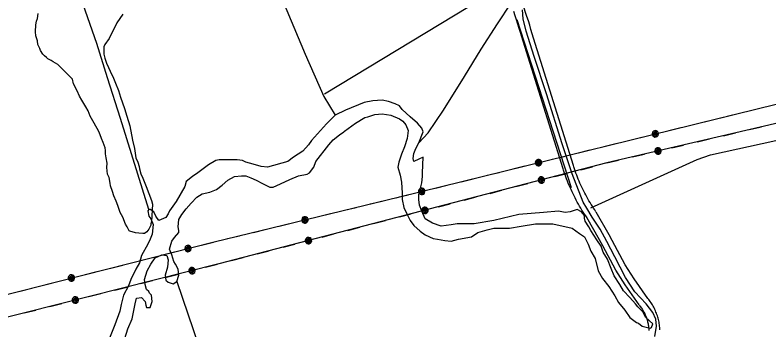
# Model space of a CAD drawing. Extents: x 3263578 to 3301413, y 764927 to 798602.
# Drawn here: x 3271179 to 3273272, y 790531 to 791406 of the extents above; entities that cross this region are included whole.
import ezdxf

# ---------------------------------------------------------------- set-up
doc = ezdxf.new("R2010")
doc.units = 0
for name, color, linetype in [('V-DTCH-CNTR', 7, 'Continuous'), ('V-ROAD-CNTR', 7, 'Continuous'), ('V-SITE-VEGE', 7, 'Continuous'), ('V-TOPO-SHOR', 7, 'Continuous'), ('V-UTIL-LINE', 7, 'Continuous')]:
    doc.layers.add(name, color=color, linetype=linetype)

msp = doc.modelspace()

# ---------------------------------------------------------------- linework, layer by layer
at = {"layer": 'V-DTCH-CNTR'}
msp.add_lwpolyline([(3272955.3, 790512.2), (3272959.6, 790540.9), (3272957.6, 790560.7), (3272949.1, 790579.5), (3272930.8, 790603), (3272899.8, 790636.6), (3272873.3, 790676.6), (3272844.2, 790733.6), (3272821.4, 790776.7), (3272802.9, 790810.8), (3272780.8, 790844.4), (3272766, 790869.6), (3272756.1, 790885.8), (3272725.8, 790964.3), (3272697.8, 791048.1), (3272654.1, 791186.5), (3272619.9, 791290.7), (3272598, 791361.4), (3272589.5, 791395), (3272587.4, 791420.2)], dxfattribs=at)
at = {"layer": 'V-ROAD-CNTR'}
for points in [[(3272618.1, 791341.8), (3272614.6, 791353.7), (3272611.1, 791365.7), (3272607.5, 791377.6), (3272603.8, 791389.6), (3272600, 791401.5), (3272596.2, 791413.4), (3272592.2, 791425.2), (3272587.9, 791438)], [(3272589.2, 791333.5), (3272585.8, 791345.3), (3272582.3, 791357.1), (3272578.8, 791368.9), (3272575.1, 791380.6), (3272571.4, 791392.3), (3272567.6, 791404), (3272563.8, 791415.7)], [(3272700.4, 790978.4), (3272589.3, 791333.1)], [(3272729.1, 790987.3), (3272618, 791342.1)], [(3272766.8, 790842.2), (3272763.2, 790847.4), (3272759.6, 790852.8), (3272756.1, 790858.2), (3272752.7, 790863.7), (3272749.3, 790869.3), (3272746.1, 790874.8), (3272742.8, 790880.4), (3272739.7, 790886.1), (3272736.6, 790891.8), (3272733.6, 790897.5), (3272730.7, 790903.3), (3272727.9, 790909.1), (3272725.1, 790914.9), (3272722.4, 790920.8), (3272719.7, 790926.7), (3272717.2, 790932.6), (3272714.7, 790938.6), (3272712.3, 790944.6), (3272710, 790950.6), (3272707.7, 790956.7), (3272705.6, 790962.8), (3272703.5, 790968.9), (3272701.5, 790975), (3272700.4, 790978.3)], [(3272791.6, 790859), (3272788.1, 790864.1), (3272784.8, 790869.2), (3272781.5, 790874.3), (3272778.2, 790879.5), (3272775.1, 790884.7), (3272772, 790889.9), (3272769, 790895.2), (3272766, 790900.5), (3272763.1, 790905.8), (3272760.3, 790911.2), (3272757.5, 790916.7), (3272754.9, 790922.1), (3272752.2, 790927.6), (3272749.7, 790933.1), (3272747.2, 790938.7), (3272744.8, 790944.3), (3272742.5, 790949.9), (3272740.2, 790955.5), (3272738.1, 790961.2), (3272735.9, 790966.9), (3272733.9, 790972.7), (3272731.9, 790978.4), (3272730, 790984.2), (3272729, 790987.4)], [(3272936, 790618), (3272898, 790672.4), (3272872.7, 790711.9), (3272836.7, 790779.2), (3272828, 790795.3), (3272792.2, 790858)], [(3272911.4, 790600.8), (3272873, 790655.7), (3272846.8, 790696.7), (3272810.3, 790764.9), (3272801.7, 790780.7), (3272766.1, 790843.2)], [(3272969.3, 790530.7), (3272969.1, 790534.2), (3272968.8, 790537.9), (3272968.4, 790541.5), (3272967.9, 790545.1), (3272967.3, 790548.8), (3272966.6, 790552.4), (3272965.9, 790556), (3272965, 790559.5), (3272964.1, 790563.1), (3272963.1, 790566.6), (3272962, 790570.1), (3272960.8, 790573.6), (3272959.5, 790577), (3272958.2, 790580.5), (3272956.8, 790583.8), (3272955.3, 790587.2), (3272953.7, 790590.5), (3272952, 790593.7), (3272950.2, 790597), (3272948.4, 790600.2), (3272946.5, 790603.3), (3272944.5, 790606.4), (3272942.5, 790609.4), (3272940.4, 790612.4), (3272938.2, 790615.4), (3272935.9, 790618.2), (3272935.3, 790618.9)], [(3272939.4, 790528.9), (3272939.2, 790532), (3272938.9, 790534.9), (3272938.6, 790537.9), (3272938.2, 790540.8), (3272937.7, 790543.7), (3272937.2, 790546.6), (3272936.6, 790549.5), (3272935.9, 790552.3), (3272935.2, 790555.2), (3272934.4, 790558), (3272933.5, 790560.8), (3272932.5, 790563.6), (3272931.5, 790566.4), (3272930.4, 790569.1), (3272929.3, 790571.8), (3272928.1, 790574.5), (3272926.8, 790577.1), (3272925.5, 790579.8), (3272924, 790582.3), (3272922.6, 790584.9), (3272921.1, 790587.4), (3272919.5, 790589.9), (3272917.8, 790592.3), (3272916.1, 790594.7), (3272914.3, 790597.1), (3272912.5, 790599.5), (3272912, 790600)]]:
    msp.add_lwpolyline(points, dxfattribs=at)
at = {"layer": 'V-SITE-VEGE'}
for points in [[(3271510.1, 791035.4), (3271514.3, 791009.2), (3271519.3, 790996.6), (3271523.2, 790985.1), (3271523.9, 790978.2), (3271527.7, 790964.5), (3271533.8, 790952.9), (3271542.7, 790929.8), (3271557.4, 790890.7), (3271560.3, 790880.4), (3271557.6, 790832), (3271556.1, 790825.3), (3271555.9, 790821.9), (3271549.7, 790811), (3271544.7, 790803.4), (3271537.7, 790799.2), (3271533.2, 790798.4), (3271522, 790800.1), (3271513, 790800.6), (3271497.4, 790804.8), (3271495.3, 790806.1), (3271490.2, 790817.6), (3271485, 790824.7), (3271478.2, 790844.3), (3271471, 790857.1), (3271464.2, 790876.6), (3271459.2, 790888.2), (3271453.2, 790903.2), (3271449.4, 790915.8), (3271443.4, 790930.8), (3271442.8, 790938.7), (3271440.2, 790954.6), (3271435.1, 790964), (3271433.9, 790982.1), (3271434.5, 790994.5), (3271432, 791009.3), (3271430.3, 791020.6), (3271429.7, 791029.7), (3271429, 791036.5), (3271423, 791051.5), (3271419.1, 791063), (3271412.2, 791080.3), (3271407.1, 791090.7), (3271394.7, 791111.7), (3271387.5, 791124.5), (3271381.6, 791139.5), (3271375.5, 791151.1), (3271364.1, 791169.8), (3271357.9, 791180.3), (3271350.8, 791195.4), (3271340.6, 791215.1), (3271337.9, 791227.7), (3271297.3, 791268.3), (3271284.2, 791275.7), (3271278.7, 791279.4), (3271270, 791284.4), (3271265.7, 791288), (3271260.3, 791292.9), (3271256.1, 791297.6), (3271249.8, 791307), (3271247.9, 791312.7), (3271241.7, 791324.3), (3271241.2, 791334.5), (3271236.3, 791348.3), (3271235.8, 791359.6), (3271236.8, 791378.8), (3271238.5, 791388.8), (3271241.2, 791396.6), (3271243.1, 791410)], [(3271477.6, 791408.4), (3271461.6, 791384.4), (3271440.1, 791340.5), (3271427.9, 791324.2), (3271425.3, 791317.6), (3271424.9, 791310.9), (3271425.3, 791297.3), (3271428, 791285.9), (3271432.9, 791272.1), (3271437.9, 791260.5), (3271443, 791250.1), (3271452, 791230.4), (3271458, 791216.5), (3271465.9, 791195.8), (3271471.7, 791177.4), (3271482.4, 791146.4), (3271489.1, 791124.6), (3271497.8, 791098.1), (3271504.6, 791058.3), (3271510.1, 791035.4)]]:
    msp.add_lwpolyline(points, dxfattribs=at)
at = {"layer": 'V-TOPO-SHOR'}
for p, q in [((3272038, 791187), (3272531.6, 791486.4)), ((3272723.3, 790925.7), (3272572.4, 791393))]:
    msp.add_line(p, q, dxfattribs=at)
for points in [[(3271549.8, 790865.3), (3271471.8, 791118.4), (3271435.3, 791231.5), (3271406.1, 791326.4), (3271252.9, 791764.3)], [(3271820.1, 791674.9), (3271881.2, 791540.5), (3271933.7, 791418.7), (3271983.9, 791297.3), (3272035.7, 791179.7), (3272067.7, 791127.2)], [(3272299.6, 791050.3), (3272325.7, 791078.8), (3272368.4, 791141.2), (3272427, 791235.2), (3272473.2, 791310.8), (3272518.1, 791381.4), (3272556.1, 791438.9)], [(3272777, 790870), (3272940.2, 790944.2), (3273072.4, 791004.2), (3273109.9, 791017.1), (3273290.6, 791057.4), (3273451.1, 791095.7), (3273685.1, 791154.6), (3273900.5, 791207.3), (3274070.5, 791250.2), (3274097.9, 791258.9), (3274133.8, 791265.4), (3274289.4, 791302.1), (3274626.5, 791388.5)], [(3271483.8, 790507.3), (3271491.8, 790533.3), (3271503.8, 790561.3), (3271511.8, 790603.3), (3271515.8, 790619.3), (3271529.8, 790621.3), (3271539.8, 790609.3), (3271541.8, 790599.3), (3271543.8, 790593.3), (3271553.8, 790593.3), (3271559.8, 790609.3), (3271557.8, 790627.3), (3271551.8, 790633.3), (3271549.8, 790637.3), (3271543.8, 790643.3), (3271539.8, 790657.3), (3271537.8, 790671.3), (3271545.8, 790695.3), (3271555.8, 790713.3), (3271567.8, 790731.3), (3271585.8, 790739.3), (3271599.8, 790737.3), (3271603.8, 790725.3), (3271601.8, 790705.3), (3271595.8, 790683.3), (3271597.8, 790669.3), (3271603.8, 790663.3), (3271617.8, 790659.3), (3271627.8, 790665.3), (3271633.8, 790683.3), (3271631.8, 790699.3), (3271623.8, 790713.3), (3271619.8, 790721.3), (3271613.8, 790739.3), (3271607.8, 790755.3), (3271613.8, 790777.3), (3271621.8, 790787.3), (3271633.8, 790801.3), (3271633.8, 790807.3), (3271631.8, 790817.3), (3271633.8, 790837.3), (3271641.8, 790851.3), (3271653.8, 790867.3), (3271667.8, 790883.3), (3271683.8, 790899.3), (3271697.8, 790909.3), (3271719.8, 790913.3), (3271737.8, 790921.3), (3271753.8, 790933.3), (3271769.8, 790947.3), (3271787.8, 790957.3), (3271807.8, 790959.3), (3271819.8, 790959.3), (3271833.8, 790953.3), (3271847.8, 790947.3), (3271865.8, 790937.3), (3271885.8, 790927.3), (3271895.8, 790927.3), (3271915.8, 790937.2), (3271941.8, 790949.2), (3271965.8, 790959.2), (3271989.8, 790963.2), (3271995.8, 790967.2), (3272007.8, 790983.2), (3272013.8, 790999.2), (3272049.8, 791045.2), (3272061.8, 791059.2), (3272079.8, 791073.2), (3272091.8, 791081.2), (3272093.8, 791083.2), (3272123.8, 791105.2), (3272149.8, 791121.2), (3272157.8, 791123.2), (3272177.8, 791129.2), (3272197.8, 791131.2), (3272221.8, 791127.2), (3272245.8, 791117.2), (3272255.8, 791111.2), (3272263.8, 791101.2), (3272269.8, 791085.2), (3272267.8, 791063.2), (3272259.8, 791039.2), (3272251.8, 791019.2), (3272243.8, 790997.2), (3272241.8, 790983.2), (3272247.8, 790961.2), (3272251.8, 790941.2), (3272253.8, 790911.2), (3272253.8, 790893.2), (3272257.8, 790871.2), (3272267.8, 790851.2), (3272275.8, 790835.2), (3272285.8, 790821.2), (3272303.8, 790805.2), (3272317.8, 790795.2), (3272339.8, 790785.2), (3272351.8, 790783.2), (3272371.8, 790779.2), (3272389.8, 790777.2), (3272409.8, 790783.2), (3272445.8, 790789.2), (3272463.8, 790801.2), (3272489.8, 790809.2), (3272507.8, 790813.2), (3272527.8, 790813.2), (3272551.8, 790813.2), (3272583.7, 790819.2), (3272623.7, 790825.2), (3272671.7, 790825.2), (3272725.7, 790813.2), (3272745.7, 790799.2), (3272759.7, 790789.2), (3272769.7, 790769.2), (3272777.7, 790749.2), (3272789.7, 790729.2), (3272797.7, 790695.2), (3272809.7, 790673.2), (3272827.7, 790651.2), (3272843.7, 790625.2), (3272853.7, 790607.2), (3272871.7, 790585.2), (3272885.7, 790565.2), (3272903.7, 790551.2), (3272909.7, 790549.2), (3272919.7, 790541.2), (3272927.7, 790539.2), (3272941.7, 790535.2), (3272945.7, 790537.2), (3272949.7, 790547.2), (3272929.7, 790565.2), (3272921.7, 790581.2), (3272907.7, 790595.2), (3272901.7, 790603.2), (3272885.7, 790621.2), (3272867.7, 790639.2), (3272857.7, 790657.2), (3272841.7, 790681.2), (3272833.7, 790701.2), (3272823.7, 790727.2), (3272811.7, 790747.2), (3272805.7, 790763.2), (3272793.7, 790781.2), (3272777.7, 790807.2), (3272771.7, 790817.2), (3272761.7, 790833.2), (3272759.7, 790841.2), (3272759.7, 790845.2), (3272759.7, 790849.2), (3272751.7, 790859.2), (3272739.7, 790865.2), (3272733.7, 790863.2), (3272719.7, 790859.2), (3272705.7, 790857.2), (3272687.7, 790861.2), (3272645.7, 790857.2), (3272577.8, 790851.2), (3272507.8, 790835.2), (3272453.8, 790825.2), (3272405.8, 790825.2), (3272389.8, 790823.2), (3272361.8, 790819.2), (3272337.8, 790827.2), (3272317.8, 790839.2), (3272307.8, 790861.2), (3272301.8, 790877.2), (3272299.8, 790893.2), (3272299.8, 790907.2), (3272303.8, 790921.2), (3272307.8, 790939.2), (3272309.8, 790957.2), (3272309.8, 790967.2), (3272311.8, 791011.2), (3272311.8, 791011.2), (3272299.8, 791005.2), (3272285.8, 790999.2), (3272283.8, 791007.2), (3272285.8, 791021.2), (3272291.8, 791035.2), (3272299.6, 791050.3), (3272311.8, 791081.2), (3272307.8, 791091.2), (3272295.8, 791105.2), (3272275.8, 791123.2), (3272253.8, 791143.2), (3272245.8, 791153.2), (3272233.8, 791159.2), (3272215.8, 791165.2), (3272197.8, 791169.2), (3272171.8, 791167.2), (3272147.8, 791163.2), (3272095.8, 791141.2), (3272067.8, 791127.2), (3272043.8, 791103.2), (3272001.8, 791057.2), (3271993.8, 791045.2), (3271977.8, 791027.2), (3271951.8, 791011.2), (3271935.8, 790999.2), (3271879.8, 790983.2), (3271861.8, 790985.3), (3271839.8, 790991.3), (3271819.8, 790997.3), (3271809.8, 791001.3), (3271795.8, 791003.3), (3271763.8, 791003.3), (3271745.8, 791003.3), (3271735.8, 791001.3), (3271715.8, 790989.3), (3271685.8, 790967.3), (3271671.8, 790957.3), (3271653.8, 790943.3), (3271649.8, 790929.3), (3271625.8, 790887.3), (3271607.8, 790861.3), (3271603.8, 790853.3), (3271597.8, 790843.3), (3271577.8, 790835.3), (3271569.8, 790847.3), (3271563.8, 790859.3), (3271553.8, 790865.3), (3271549.8, 790865.3), (3271547.8, 790861.3), (3271549.8, 790847.3), (3271555.8, 790839.3), (3271561.8, 790823.3), (3271559.8, 790797.3), (3271553.8, 790783.3), (3271547.8, 790769.3), (3271529.8, 790737.3), (3271523.8, 790717.3), (3271513.8, 790699.3), (3271499.8, 790671.3), (3271493.8, 790653.3), (3271479.8, 790627.3), (3271473.8, 790601.3), (3271469.8, 790583.3), (3271455.8, 790545.3), (3271433.8, 790489.3)], [(3271627.8, 790665.3), (3271719.9, 790395.9), (3272019, 789465.4), (3272179.5, 788976.4)]]:
    msp.add_lwpolyline(points, dxfattribs=at)
at = {"layer": 'V-UTIL-LINE'}
for points in [[(3269572.7, 790233.5), (3270651.1, 790501.3), (3271731.1, 790775.4), (3272245.8, 790900.4), (3273352, 791173.4), (3273810.5, 791275.3), (3273909.8, 790853.1)], [(3273673.8, 790795.3), (3273574.7, 791172.9), (3273366.6, 791122.1), (3272822.1, 790994.8), (3271744.8, 790714.3), (3270666.7, 790442.3), (3270128.7, 790302.4), (3269583.6, 790172.4)], [(3273209.8, 791138.3), (3273242.8, 791146.4)], [(3273138, 791120.5), (3273171, 791128.7)], [(3273066.1, 791102.8), (3273099.1, 791111)], [(3272956.4, 791075.7), (3272954.3, 791077.7), (3272954, 791075.3), (3272956.1, 791073.6), (3272958.8, 791074.6), (3272958.2, 791077.9), (3272954.2, 791080.4), (3272950.9, 791077.8), (3272950.8, 791072.9), (3272954.6, 791070.4), (3272959, 791070.5), (3272961.9, 791074.3), (3272960.9, 791079.8), (3272954.3, 791084.5), (3272951.1, 791083), (3272948.7, 791080.4), (3272947.5, 791077.1), (3272947.7, 791073.6), (3272949.2, 791070.4), (3272951.8, 791068), (3272955.1, 791066.9), (3272958.6, 791067), (3272961.7, 791068.5), (3272964.1, 791071.1), (3272965.3, 791074.4), (3272965.1, 791077.9), (3272963.7, 791081.1), (3272961.1, 791083.5), (3272957.8, 791084.6), (3272954.3, 791084.5)], [(3272994.3, 791085.1), (3273027.3, 791093.2)], [(3273146, 791070.6), (3273179.1, 791078.3)], [(3273218, 791087.4), (3273251.2, 791095.2)], [(3272885.5, 791058.3), (3272918.5, 791066.4)], [(3273073.9, 791053.7), (3273107, 791061.5)], [(3272813.7, 791040.5), (3272846.7, 791048.7)], [(3272963.9, 791028), (3272961.8, 791029.9), (3272961.5, 791027.6), (3272963.6, 791025.8), (3272966.3, 791026.8), (3272965.7, 791030.2), (3272961.8, 791032.7), (3272958.4, 791030.1), (3272958.2, 791025.3), (3272962, 791022.6), (3272966.5, 791022.7), (3272969.4, 791026.5), (3272968.4, 791032), (3272961.9, 791036.8), (3272958.7, 791035.3), (3272956.3, 791032.8), (3272955, 791029.5), (3272955.1, 791026), (3272956.6, 791022.8), (3272959.2, 791020.4), (3272962.4, 791019.1), (3272966, 791019.2), (3272969.1, 791020.7), (3272971.5, 791023.3), (3272972.8, 791026.5), (3272972.7, 791030.1), (3272971.2, 791033.3), (3272968.6, 791035.7), (3272965.4, 791036.9), (3272961.9, 791036.8)], [(3273001.9, 791036.9), (3273035, 791044.6)], [(3272741.8, 791022.8), (3272774.8, 791031)], [(3272892.8, 791011.4), (3272925.9, 791019.1)], [(3272632.1, 790995.7), (3272630, 790997.7), (3272629.7, 790995.3), (3272631.8, 790993.6), (3272634.6, 790994.6), (3272633.9, 790997.9), (3272630, 791000.4), (3272626.6, 790997.8), (3272626.5, 790992.9), (3272630.3, 790990.4), (3272634.8, 790990.5), (3272637.6, 790994.3), (3272636.6, 790999.8), (3272630, 791004.5), (3272626.8, 791003), (3272624.4, 791000.4), (3272623.2, 790997.1), (3272623.4, 790993.6), (3272624.9, 790990.4), (3272627.5, 790988), (3272630.8, 790986.8), (3272634.3, 790987), (3272637.5, 790988.5), (3272639.8, 790991.1), (3272641, 790994.4), (3272640.9, 790997.9), (3272639.4, 791001.1), (3272636.8, 791003.4), (3272633.5, 791004.6), (3272630, 791004.5)], [(3272670, 791005.1), (3272703, 791013.2)], [(3272820.8, 790994.5), (3272822.1, 790994.8), (3272853.9, 791002.3)], [(3272561.2, 790978.3), (3272594.3, 790986.4)], [(3272749.2, 790975.9), (3272782.1, 790984.4)], [(3272489.4, 790960.5), (3272522.4, 790968.7)], [(3272639.8, 790947.4), (3272637.6, 790949.3), (3272637.4, 790946.9), (3272639.5, 790945.2), (3272642.3, 790946.3), (3272641.6, 790949.6), (3272637.6, 790952), (3272634.3, 790949.3), (3272634.2, 790944.5), (3272638, 790942), (3272642.5, 790942.1), (3272645.3, 790946), (3272644.2, 790951.4), (3272637.5, 790956.1), (3272634.4, 790954.6), (3272632, 790951.9), (3272630.9, 790948.6), (3272631.1, 790945.1), (3272632.6, 790942), (3272635.3, 790939.6), (3272638.6, 790938.5), (3272642.1, 790938.7), (3272645.2, 790940.2), (3272647.6, 790942.8), (3272648.7, 790946.1), (3272648.5, 790949.7), (3272647, 790952.8), (3272644.4, 790955.1), (3272641, 790956.3), (3272637.5, 790956.1)], [(3272677.5, 790957.2), (3272710.4, 790965.8)], [(3272345.7, 790925.1), (3272378.7, 790933.2)], [(3272417.6, 790942.8), (3272450.6, 790950.9)], [(3272569.2, 790929), (3272602.1, 790937.6)], [(3272307.9, 790915.7), (3272305.7, 790917.6), (3272305.4, 790915.3), (3272307.5, 790913.6), (3272310.3, 790914.6), (3272309.6, 790917.9), (3272305.7, 790920.4), (3272302.3, 790917.8), (3272302.2, 790912.9), (3272306, 790910.4), (3272310.5, 790910.5), (3272313.4, 790914.3), (3272312.3, 790919.7), (3272305.7, 790924.5), (3272302.5, 790923), (3272300.2, 790920.4), (3272299, 790917.1), (3272299.1, 790913.6), (3272300.6, 790910.4), (3272303.2, 790908), (3272306.5, 790906.8), (3272310, 790907), (3272313.2, 790908.5), (3272315.6, 790911.1), (3272316.8, 790914.4), (3272316.6, 790917.9), (3272315.1, 790921.1), (3272312.5, 790923.4), (3272309.2, 790924.6), (3272305.7, 790924.5)], [(3272497.5, 790910.3), (3272530.4, 790918.9)], [(3272237, 790898.3), (3272245.8, 790900.4), (3272270, 790906.4)], [(3272425.9, 790891.7), (3272458.8, 790900.2)], [(3272093.2, 790863.3), (3272126.2, 790871.4)], [(3272165.1, 790880.8), (3272198.1, 790888.8)], [(3272316.6, 790863.2), (3272314.4, 790865.1), (3272314.2, 790862.8), (3272316.3, 790861), (3272319, 790862.1), (3272318.3, 790865.4), (3272314.4, 790867.9), (3272311, 790865.2), (3272311, 790860.3), (3272314.8, 790857.8), (3272319.3, 790858), (3272322.1, 790861.9), (3272321, 790867.3), (3272314.3, 790871.9), (3272311.2, 790870.4), (3272308.8, 790867.8), (3272307.7, 790864.4), (3272307.9, 790860.9), (3272309.4, 790857.8), (3272312, 790855.4), (3272315.4, 790854.3), (3272318.9, 790854.5), (3272322, 790856), (3272324.4, 790858.6), (3272325.5, 790862), (3272325.3, 790865.5), (3272323.8, 790868.6), (3272321.1, 790871), (3272317.8, 790872.1), (3272314.3, 790871.9)], [(3272354.3, 790873), (3272387.2, 790881.6)], [(3272021.2, 790845.9), (3272054.3, 790853.9)], [(3272245.9, 790844.8), (3272278.8, 790853.4)], [(3271912.4, 790819.4), (3271945.5, 790827.4)], [(3271983.4, 790836.7), (3271981.2, 790838.6), (3271980.9, 790836.3), (3271983, 790834.5), (3271985.8, 790835.5), (3271985.1, 790838.8), (3271981.2, 790841.4), (3271977.9, 790838.7), (3271977.7, 790833.8), (3271981.5, 790831.3), (3271986, 790831.4), (3271988.8, 790835.2), (3271987.9, 790840.6), (3271981.2, 790845.4), (3271978.1, 790843.9), (3271975.7, 790841.3), (3271974.5, 790838), (3271974.6, 790834.5), (3271976.1, 790831.3), (3271978.7, 790829), (3271982, 790827.8), (3271985.5, 790827.9), (3271988.7, 790829.4), (3271991, 790832), (3271992.3, 790835.3), (3271992.1, 790838.8), (3271990.6, 790842), (3271988, 790844.3), (3271984.7, 790845.5), (3271981.2, 790845.4)], [(3272174.3, 790826.1), (3272207.2, 790834.7)], [(3271840.5, 790801.9), (3271873.5, 790810)], [(3272102.7, 790807.5), (3272135.6, 790816.1)], [(3271768.6, 790784.5), (3271801.6, 790792.5)], [(3271993.4, 790779), (3271991.2, 790780.9), (3271991, 790778.6), (3271993.1, 790776.8), (3271995.8, 790777.9), (3271995.1, 790781.2), (3271991.1, 790783.7), (3271987.8, 790781), (3271987.8, 790776.1), (3271991.6, 790773.6), (3271996.1, 790773.8), (3271998.9, 790777.7), (3271997.8, 790783.1), (3271991.1, 790787.7), (3271987.9, 790786.2), (3271985.6, 790783.6), (3271984.5, 790780.3), (3271984.7, 790776.7), (3271986.2, 790773.6), (3271988.8, 790771.3), (3271992.1, 790770.1), (3271995.6, 790770.3), (3271998.8, 790771.8), (3272001.1, 790774.5), (3272002.3, 790777.8), (3272002.1, 790781.3), (3272000.6, 790784.4), (3271997.9, 790786.8), (3271994.6, 790787.9), (3271991.1, 790787.7)], [(3272031.1, 790788.8), (3272064, 790797.4)], [(3271659, 790757), (3271656.8, 790758.9), (3271656.6, 790756.6), (3271658.7, 790754.9), (3271661.4, 790755.9), (3271660.8, 790759.2), (3271656.8, 790761.7), (3271653.5, 790759), (3271653.4, 790754.2), (3271657.2, 790751.7), (3271661.6, 790751.8), (3271664.5, 790755.7), (3271663.5, 790761.1), (3271656.8, 790765.8), (3271653.6, 790764.3), (3271651.3, 790761.6), (3271650.1, 790758.3), (3271650.3, 790754.8), (3271651.8, 790751.7), (3271654.4, 790749.3), (3271657.7, 790748.1), (3271661.2, 790748.3), (3271664.4, 790749.8), (3271666.7, 790752.4), (3271667.9, 790755.8), (3271667.7, 790759.3), (3271666.2, 790762.4), (3271663.6, 790764.8), (3271660.3, 790766), (3271656.8, 790765.8)], [(3271696.8, 790766.6), (3271729.7, 790775)], [(3271922.7, 790760.6), (3271955.6, 790769.2)], [(3271588.2, 790739.1), (3271621.2, 790747.4)], [(3271851.1, 790742), (3271884, 790750.5)], [(3271516.5, 790720.9), (3271549.5, 790729.2)], [(3271779.5, 790723.3), (3271812.4, 790731.9)], [(3271444.8, 790702.7), (3271477.7, 790711)], [(3271670, 790695.4), (3271667.8, 790697.3), (3271667.6, 790695), (3271669.7, 790693.2), (3271672.4, 790694.3), (3271671.8, 790697.6), (3271667.8, 790700.1), (3271664.5, 790697.4), (3271664.4, 790692.6), (3271668.2, 790690), (3271672.7, 790690.1), (3271675.5, 790694), (3271674.5, 790699.4), (3271667.8, 790704.1), (3271664.6, 790702.6), (3271662.3, 790700), (3271661.1, 790696.7), (3271661.3, 790693.2), (3271662.8, 790690), (3271665.4, 790687.7), (3271668.7, 790686.5), (3271672.2, 790686.7), (3271675.4, 790688.2), (3271677.7, 790690.8), (3271678.9, 790694.1), (3271678.7, 790697.6), (3271677.2, 790700.8), (3271674.6, 790703.1), (3271671.3, 790704.3), (3271667.8, 790704.1)], [(3271707.8, 790704.9), (3271740.8, 790713.3)], [(3271335.3, 790674.9), (3271333.1, 790676.8), (3271332.8, 790674.5), (3271335, 790672.7), (3271337.7, 790673.7), (3271337, 790677.1), (3271333, 790679.6), (3271329.7, 790676.9), (3271329.6, 790672), (3271333.4, 790669.5), (3271337.9, 790669.6), (3271340.8, 790673.5), (3271339.7, 790678.9), (3271333, 790683.6), (3271329.9, 790682.1), (3271327.5, 790679.5), (3271326.3, 790676.2), (3271326.5, 790672.7), (3271328, 790669.5), (3271330.6, 790667.2), (3271334, 790666), (3271337.5, 790666.2), (3271340.6, 790667.7), (3271343, 790670.3), (3271344.2, 790673.6), (3271344, 790677.1), (3271342.5, 790680.3), (3271339.9, 790682.6), (3271336.5, 790683.8), (3271333, 790683.6)], [(3271373, 790684.5), (3271406, 790692.8)], [(3271599.2, 790677.6), (3271632.2, 790685.9)], [(3271264.5, 790656.9), (3271297.4, 790665.3)], [(3271527.5, 790659.5), (3271560.4, 790667.8)], [(3271192.8, 790638.7), (3271225.7, 790647.1)], [(3271455.7, 790641.4), (3271488.7, 790649.7)], [(3271346.2, 790613.7), (3271344, 790615.6), (3271343.7, 790613.3), (3271345.9, 790611.5), (3271348.6, 790612.6), (3271347.9, 790615.9), (3271344, 790618.4), (3271340.6, 790615.7), (3271340.5, 790610.9), (3271344.3, 790608.3), (3271348.8, 790608.5), (3271351.7, 790612.3), (3271350.6, 790617.7), (3271344, 790622.4), (3271340.8, 790620.9), (3271338.4, 790618.3), (3271337.3, 790615), (3271337.4, 790611.5), (3271338.9, 790608.3), (3271341.5, 790606), (3271344.9, 790604.8), (3271348.4, 790605), (3271351.5, 790606.5), (3271353.9, 790609.1), (3271355.1, 790612.4), (3271354.9, 790615.9), (3271353.4, 790619.1), (3271350.8, 790621.4), (3271347.5, 790622.6), (3271344, 790622.4)], [(3271384, 790623.3), (3271416.9, 790631.6)], [(3271275.4, 790595.9), (3271308.3, 790604.2)], [(3271203.6, 790577.8), (3271236.6, 790586.1)]]:
    msp.add_lwpolyline(points, dxfattribs=at)

doc.saveas('drawing.dxf')
